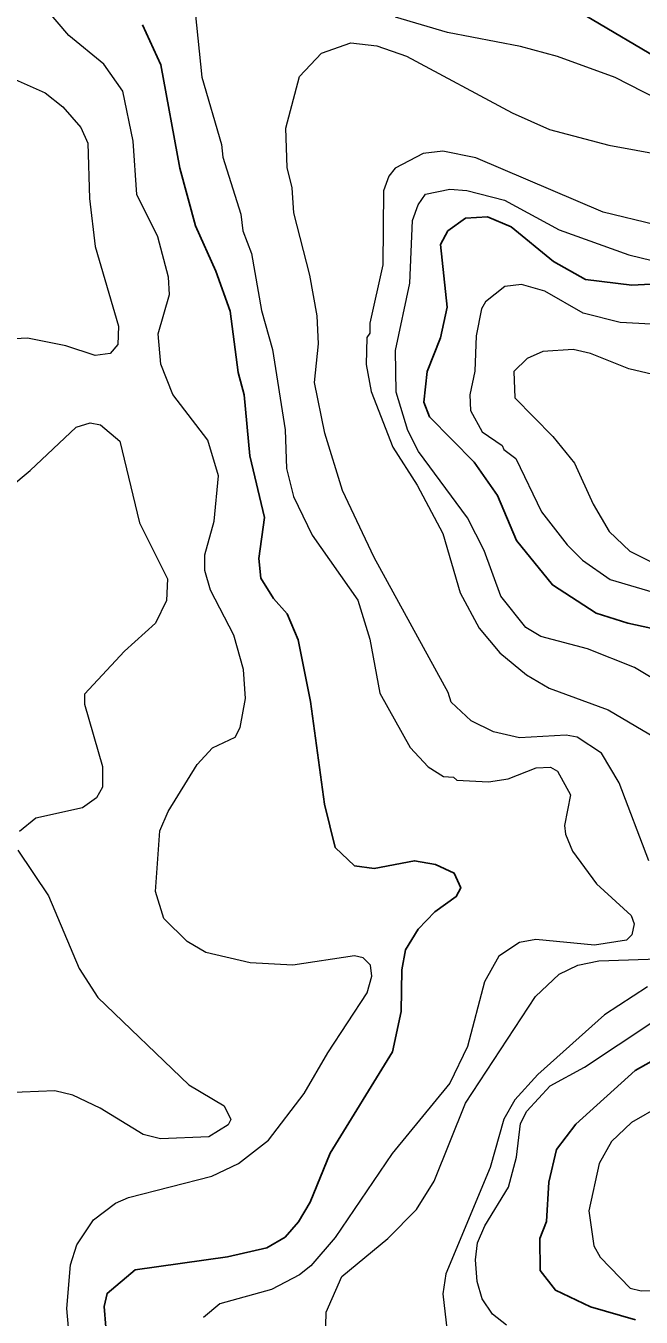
# Model space of a CAD drawing. Extents: x 673.6 to 698.9, y 7012 to 7040.1.
# Drawn here: x 691.327 to 692.02, y 7036.175 to 7037.628 of the extents above; entities that cross this region are included whole.
import ezdxf

# ---------------------------------------------------------------- set-up
doc = ezdxf.new("R2010")
doc.units = 0
doc.header["$LTSCALE"] = 0.032
doc.layers.add('1', color=7, linetype='Continuous', lineweight=25)
doc.layers.add('2', color=7, linetype='Continuous', lineweight=13)

msp = doc.modelspace()

# ---------------------------------------------------------------- linework, layer by layer
at = {"layer": '1'}
for points in [[(691.9502, 7037.6441), (692.0517, 7037.5841)], [(691.5918, 7037.0069), (691.5895, 7037.0289), (691.5959, 7037.075), (691.5795, 7037.1444), (691.5729, 7037.213), (691.5664, 7037.2381), (691.5572, 7037.3071), (691.5411, 7037.3523), (691.5181, 7037.4034), (691.5006, 7037.4682), (691.4793, 7037.5844), (691.4584, 7037.6297)], [(692.0948, 7036.9366), (692.0049, 7036.9559), (691.9694, 7036.9672), (691.92, 7036.9991), (691.8794, 7037.0491), (691.8581, 7037.0996), (691.8321, 7037.1371), (691.7818, 7037.1882), (691.7752, 7037.2048), (691.7789, 7037.2395), (691.794, 7037.2771), (691.8014, 7037.3116), (691.7942, 7037.3823), (691.8021, 7037.3976), (691.822, 7037.412)], [(691.822, 7037.412), (691.8471, 7037.4135), (691.8737, 7037.402), (691.9211, 7037.3633), (691.9571, 7037.3428), (692.0093, 7037.3364)], [(692.0093, 7037.3364), (692.0668, 7037.3395)], [(691.6634, 7036.7524), (691.6477, 7036.8679), (691.6336, 7036.9373), (691.6214, 7036.9665), (691.6061, 7036.9837), (691.5918, 7037.0069)], [(691.4172, 7036.1636), (691.4153, 7036.1871), (691.4187, 7036.2017), (691.4502, 7036.2282), (691.5542, 7036.2427), (691.5984, 7036.253), (691.619, 7036.2648), (691.634, 7036.2821), (691.6471, 7036.3045), (691.6699, 7036.3596), (691.7398, 7036.4734), (691.7496, 7036.5191), (691.7505, 7036.5659), (691.7547, 7036.5885), (691.7688, 7036.6118), (691.7875, 7036.6312), (691.8117, 7036.6483), (691.8168, 7036.658), (691.8095, 7036.6748), (691.7883, 7036.6846), (691.7649, 7036.6886), (691.7192, 7036.6798), (691.6972, 7036.6829), (691.6755, 7036.7037), (691.6634, 7036.7524)], [(692.0136, 7036.1721), (691.9629, 7036.1865), (691.9234, 7036.2054), (691.9061, 7036.2275), (691.9058, 7036.2634), (691.9132, 7036.2827), (691.9158, 7036.327), (691.9246, 7036.3636), (691.9463, 7036.3923), (692.0133, 7036.4526), (692.0706, 7036.4848)]]:
    msp.add_lwpolyline(points, dxfattribs=at)
at = {"layer": '2'}
for points in [[(691.5163, 7037.6588), (691.5255, 7037.5706), (691.5473, 7037.4949), (691.5488, 7037.4806), (691.5694, 7037.4164), (691.5715, 7037.3978), (691.5813, 7037.3721)], [(691.3763, 7036.1505), (691.3732, 7036.1847), (691.3775, 7036.2339), (691.3847, 7036.2565), (691.4032, 7036.2845), (691.428, 7036.3034), (691.4429, 7036.3098), (691.5365, 7036.3336), (691.5666, 7036.3479), (691.6003, 7036.3743), (691.6407, 7036.4268), (691.6671, 7036.4725), (691.7113, 7036.5399), (691.7167, 7036.5589), (691.7153, 7036.571), (691.7071, 7036.5793), (691.6971, 7036.5818), (691.6277, 7036.5713), (691.5797, 7036.5737), (691.5299, 7036.5854), (691.5087, 7036.5979), (691.4826, 7036.6235), (691.4732, 7036.654), (691.4779, 7036.7223), (691.4873, 7036.744), (691.5202, 7036.797), (691.5374, 7036.8158), (691.5629, 7036.8279), (691.5686, 7036.8385), (691.5746, 7036.8712), (691.5723, 7036.9038), (691.5614, 7036.9424), (691.5349, 7036.9932), (691.5287, 7037.0153), (691.5287, 7037.033), (691.5391, 7037.071), (691.5441, 7037.122), (691.5319, 7037.1621), (691.4926, 7037.2133), (691.4793, 7037.2475), (691.4761, 7037.2819), (691.489, 7037.3261), (691.4876, 7037.3454), (691.4759, 7037.3908), (691.4523, 7037.4385), (691.4481, 7037.4987), (691.4365, 7037.5549), (691.415, 7037.5853), (691.3756, 7037.6175), (691.3492, 7037.6483)], [(693.1488, 7037.3076), (692.9976, 7037.3125), (692.9491, 7037.3266), (692.9212, 7037.3423), (692.8667, 7037.3862), (692.7981, 7037.4279), (692.7239, 7037.4811), (692.6667, 7037.5095), (692.611, 7037.5254), (692.5693, 7037.5326), (692.4388, 7037.5376), (692.35, 7037.5286), (692.2973, 7037.519), (692.2312, 7037.5008), (692.1803, 7037.4974), (692.1212, 7037.5091), (692.07, 7037.5299), (691.9908, 7037.5703), (691.9257, 7037.5938), (691.884, 7037.605), (691.8019, 7037.6208), (691.7433, 7037.6383)], [(692.0284, 7036.6884), (691.9952, 7036.7762), (691.9754, 7036.8096), (691.948, 7036.8279), (691.9355, 7036.8299), (691.8829, 7036.8269), (691.8535, 7036.8338), (691.8287, 7036.8462), (691.8062, 7036.8673), (691.8028, 7036.878), (691.7194, 7037.0301), (691.6835, 7037.1055), (691.6638, 7037.17), (691.652, 7037.2271), (691.6568, 7037.2705), (691.655, 7037.302), (691.6469, 7037.3478), (691.6289, 7037.4179), (691.6272, 7037.446), (691.6215, 7037.4691), (691.6198, 7037.5133), (691.6351, 7037.5714), (691.66, 7037.5975), (691.6929, 7037.6091), (691.7222, 7037.6059), (691.7557, 7037.5942), (691.8747, 7037.5306), (691.9169, 7037.5117), (691.9835, 7037.4941), (692.1067, 7037.4716)], [(691.298, 7037.5756), (691.3488, 7037.5529), (691.369, 7037.5371), (691.3889, 7037.5138), (691.3971, 7037.4962), (691.3988, 7037.4342), (691.4051, 7037.3802), (691.4316, 7037.2903), (691.4309, 7037.2697), (691.422, 7037.2596), (691.4054, 7037.2575), (691.3722, 7037.2681), (691.3289, 7037.277), (691.285, 7037.2745)], [(692.0359, 7037.4045), (691.9773, 7037.4185), (691.8337, 7037.4799), (691.7965, 7037.4875), (691.7744, 7037.4848), (691.7429, 7037.4682), (691.7358, 7037.459), (691.73, 7037.4428), (691.7291, 7037.3594), (691.7144, 7037.2939), (691.7143, 7037.2824), (691.7111, 7037.2776), (691.7103, 7037.2472), (691.7159, 7037.2167), (691.7405, 7037.154), (691.7677, 7037.1115), (691.7965, 7037.0569), (691.816, 7036.9903), (691.8375, 7036.9506), (691.8609, 7036.9227), (691.8909, 7036.8979), (691.9162, 7036.8829), (691.9826, 7036.8587), (692.037, 7036.8268)], [(692.0461, 7036.8858), (692.0125, 7036.9062), (691.9597, 7036.9271), (691.9071, 7036.9409), (691.8899, 7036.9513), (691.8621, 7036.9866), (691.843, 7037.0378), (691.8246, 7037.0747), (691.7691, 7037.1494), (691.7574, 7037.173), (691.7441, 7037.216), (691.7432, 7037.2629), (691.7596, 7037.3386), (691.7624, 7037.4091), (691.7687, 7037.4271), (691.777, 7037.439), (691.8047, 7037.4447), (691.8235, 7037.443), (691.8661, 7037.4321), (691.9277, 7037.3989), (692.0059, 7037.3705), (692.0324, 7037.3643)], [(691.5813, 7037.3721), (691.5925, 7037.3079), (691.605, 7037.264), (691.619, 7037.1736), (691.6208, 7037.1301), (691.6287, 7037.0987)], [(692.045, 7037.292), (691.9964, 7037.2946), (691.9546, 7037.3051), (691.9115, 7037.3297), (691.8852, 7037.3371), (691.8665, 7037.335), (691.8445, 7037.3176), (691.8402, 7037.3098), (691.8343, 7037.2796), (691.8327, 7037.2397), (691.8269, 7037.213), (691.8277, 7037.1953), (691.841, 7037.1713), (691.8636, 7037.1562), (691.8653, 7037.1517), (691.8787, 7037.1413), (691.9078, 7037.0812), (691.9365, 7037.0442), (691.9537, 7037.0271), (691.9851, 7037.0053), (692.05, 7036.9861)], [(692.0538, 7037.2312), (692.0059, 7037.2425), (691.9628, 7037.2597), (691.9432, 7037.264), (691.9093, 7037.2618), (691.8915, 7037.2538), (691.8767, 7037.2392), (691.8777, 7037.2096), (691.9205, 7037.1662), (691.945, 7037.1361), (691.9658, 7037.0899), (691.984, 7037.0592), (692.0071, 7037.037), (692.0484, 7037.0165)], [(691.3837, 7037.1766), (691.3997, 7037.1817), (691.4113, 7037.1793), (691.4331, 7037.1611), (691.455, 7037.0689), (691.4865, 7037.0059)], [(691.2629, 7037.0705), (691.332, 7037.128), (691.3837, 7037.1766)], [(691.6287, 7037.0987), (691.6494, 7037.0553), (691.7008, 7036.9818), (691.7144, 7036.9382), (691.7258, 7036.8773), (691.76, 7036.8163), (691.7803, 7036.7945), (691.7973, 7036.7836), (691.8087, 7036.7826), (691.8124, 7036.7792), (691.8482, 7036.7776), (691.8701, 7036.7808), (691.9017, 7036.7931), (691.9178, 7036.7939), (691.9256, 7036.7895), (691.9402, 7036.7628), (691.9338, 7036.7285), (691.9346, 7036.7187), (691.9428, 7036.6994), (691.9695, 7036.6627), (692.0088, 7036.6269), (692.0119, 7036.6178), (692.0094, 7036.6053), (692.0034, 7036.5993), (691.9674, 7036.5935), (691.9014, 7036.6), (691.8831, 7036.5965), (691.8598, 7036.5811), (691.8434, 7036.5523), (691.8243, 7036.4797), (691.8047, 7036.4384), (691.7397, 7036.3592), (691.6755, 7036.2645), (691.648, 7036.2329), (691.6351, 7036.2227), (691.6037, 7036.206), (691.5455, 7036.19), (691.5272, 7036.1745)], [(691.4865, 7037.0059), (691.4855, 7036.9817), (691.4733, 7036.956), (691.4382, 7036.9246), (691.3932, 7036.8761), (691.3931, 7036.865), (691.4136, 7036.7949), (691.4135, 7036.7716), (691.4069, 7036.7595), (691.3908, 7036.7481), (691.3386, 7036.7366), (691.32, 7036.7215)], [(691.3183, 7036.7006), (691.3527, 7036.6493), (691.3871, 7036.5675), (691.4081, 7036.5346), (691.5105, 7036.4365), (691.5505, 7036.4127), (691.558, 7036.3976), (691.5548, 7036.3914), (691.5332, 7036.378), (691.4786, 7036.3757), (691.4593, 7036.3807), (691.4108, 7036.4103), (691.3801, 7036.4248), (691.36, 7036.4297), (691.3048, 7036.4273)], [(691.6643, 7036.1352), (691.6653, 7036.1805), (691.6831, 7036.2208), (691.7346, 7036.2635), (691.7671, 7036.2962), (691.7869, 7036.3279), (691.822, 7036.4159), (691.9009, 7036.5359), (691.9275, 7036.561), (691.9488, 7036.571), (691.9724, 7036.5761), (692.05, 7036.5787)], [(692.027, 7036.5468), (691.9787, 7036.5151), (691.9036, 7036.4482), (691.8777, 7036.4194), (691.8655, 7036.3978), (691.8498, 7036.3433), (691.7999, 7036.2236), (691.7966, 7036.2012), (691.8016, 7036.1589)], [(691.8683, 7036.166), (691.8524, 7036.1784), (691.8408, 7036.1956), (691.8352, 7036.2151), (691.8334, 7036.2395), (691.8357, 7036.2587), (691.8441, 7036.2779), (691.8707, 7036.3213), (691.8794, 7036.3552), (691.884, 7036.393), (691.8911, 7036.4069), (691.9174, 7036.4354), (691.9562, 7036.4563), (692.0709, 7036.5325)], [(692.0742, 7036.4315), (692.0092, 7036.3942), (691.9867, 7036.3725), (691.9727, 7036.3478), (691.9609, 7036.2947), (691.9665, 7036.2552), (691.9736, 7036.2425), (692.0077, 7036.2077), (692.0198, 7036.2046), (692.0405, 7036.2048)]]:
    msp.add_lwpolyline(points, dxfattribs=at)

doc.saveas('drawing.dxf')
